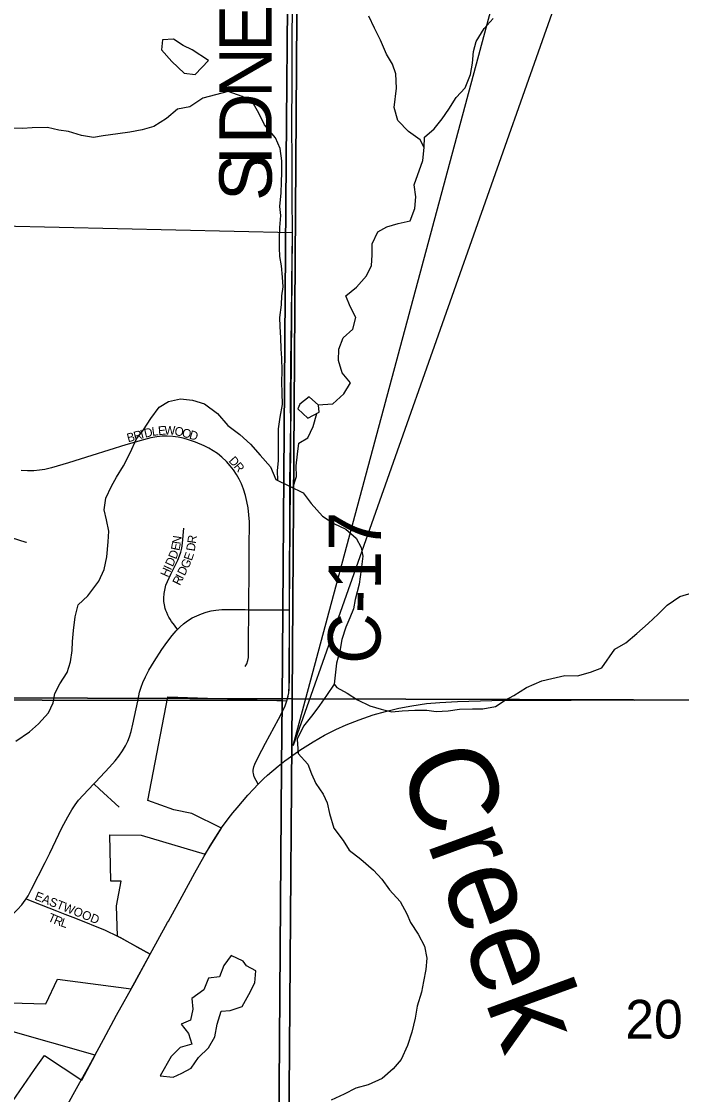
# Model space of a CAD drawing. Extents: x 0 to 1391, y -24 to 440.
# Drawn here: x 557.7 to 572, y 306.2 to 329.45 of the extents above; entities that cross this region are included whole.
import ezdxf

# ---------------------------------------------------------------- set-up
doc = ezdxf.new("R2010")
doc.units = 0
for name, color, linetype in [('GM_X_City_Street', 7, 'Continuous'), ('GM_X_City_Street_Text', 7, 'Continuous'), ('GM_X_Corporation', 7, 'Continuous'), ('GM_X_County_Road', 7, 'Continuous'), ('GM_X_County_Road_Text', 7, 'Continuous'), ('GM_X_Minor_Lake', 7, 'Continuous'), ('GM_X_Minor_River', 7, 'Continuous'), ('GM_X_Minor_River_Text', 7, 'Continuous'), ('GM_X_Section', 7, 'Continuous'), ('GM_X_Section_Text', 7, 'Continuous'), ('GM_X_State_Route', 7, 'Continuous'), ('GM_X_Township', 7, 'Continuous'), ('SH_Text', 7, 'Continuous')]:
    doc.layers.add(name, color=color, linetype=linetype)

msp = doc.modelspace()

# ---------------------------------------------------------------- linework, layer by layer
at = {"layer": 'GM_X_City_Street'}
for points in [[(562.628, 316.706), (562.628, 316.917), (562.629, 317.451), (562.632, 318.047), (562.636, 318.606), (562.625, 318.758), (562.607, 318.91), (562.583, 319.048), (562.55, 319.183), (562.509, 319.316), (562.463, 319.433), (562.415, 319.535), (562.361, 319.632), (562.292, 319.736), (562.223, 319.823), (562.138, 319.914), (562.039, 320.008), (561.943, 320.087), (561.852, 320.151), (561.756, 320.208), (561.655, 320.257), (561.471, 320.332), (561.319, 320.387), (561.2, 320.422), (561.09, 320.444), (560.98, 320.459), (560.856, 320.465), (560.744, 320.463), (560.633, 320.45), (560.498, 320.426), (560.342, 320.387), (559.961, 320.274), (559.224, 320.048), (558.714, 319.888), (558.345, 319.78), (558.2, 319.745), (558.09, 319.727), (557.966, 319.717), (557.83, 319.714), (557.693, 319.719)], [(556.975, 318.425), (557.128, 318.378), (557.791, 318.172), (557.802, 318.168)], [(561.079, 316.279), (561.011, 316.368), (560.951, 316.452), (560.918, 316.5), (560.893, 316.543), (560.87, 316.588), (560.846, 316.642), (560.827, 316.686), (560.811, 316.735), (560.794, 316.808), (560.786, 316.882), (560.785, 316.956), (560.793, 317.056), (560.811, 317.166), (560.826, 317.237), (560.86, 317.32), (560.934, 317.478), (561.084, 317.779), (561.123, 317.87), (561.15, 317.953), (561.169, 318.038), (561.185, 318.149), (561.213, 318.471)], [(561.079, 316.279), (561.133, 316.334), (561.207, 316.397), (561.296, 316.462), (561.4, 316.526), (561.498, 316.576), (561.599, 316.619), (561.703, 316.654), (561.81, 316.68), (561.906, 316.697), (562.04, 316.709), (562.212, 316.713), (562.546, 316.708), (562.628, 316.706)], [(562.547, 315.476), (562.578, 315.531), (562.606, 315.604), (562.616, 315.673), (562.617, 315.748), (562.619, 316.035), (562.628, 316.656), (562.628, 316.706)], [(562.628, 316.706), (562.906, 316.701), (563.155, 316.699), (563.364, 316.699), (563.508, 316.699)], [(560.258, 314.92), (560.258, 314.921), (560.289, 315.027), (560.326, 315.13), (560.382, 315.254), (560.458, 315.395), (560.573, 315.586), (560.741, 315.846), (560.847, 315.998), (560.96, 316.144), (561.048, 316.247), (561.079, 316.279)], [(559.268, 312.935), (559.299, 312.967), (559.606, 313.294), (559.73, 313.434), (559.808, 313.533), (559.885, 313.647), (559.948, 313.755), (559.999, 313.857), (560.036, 313.95), (560.073, 314.07), (560.113, 314.228), (560.216, 314.727), (560.258, 314.92)], [(557.797, 310.442), (557.839, 310.508), (557.916, 310.651), (558.21, 311.227), (558.308, 311.428), (558.574, 311.976), (558.699, 312.218), (558.786, 312.367), (558.862, 312.48), (558.936, 312.577), (559.034, 312.689), (559.268, 312.935)], [(559.268, 312.935), (559.391, 312.82), (559.817, 312.425)], [(557.137, 309.853), (557.242, 309.908), (557.337, 309.969), (557.428, 310.037), (557.523, 310.12), (557.611, 310.209), (557.702, 310.312), (557.778, 310.412), (557.797, 310.442)], [(557.797, 310.442), (557.957, 310.379), (558.454, 310.183), (558.639, 310.112), (558.87, 310.023), (559.51, 309.759), (559.776, 309.634), (559.841, 309.6), (560.2, 309.4), (560.342, 309.321), (560.483, 309.242)]]:
    msp.add_lwpolyline(points, dxfattribs=at)
at = {"layer": 'GM_X_Corporation'}
for points in [[(556.932, 308.2), (558.227, 308.166), (558.478, 308.704), (560.077, 308.49), (560.483, 309.242), (559.776, 309.634), (559.757, 310.291), (559.859, 310.824), (559.634, 310.827), (559.615, 311.829), (560.288, 311.818), (561.677, 311.406), (562.032, 311.974), (561.386, 312.289), (561, 312.366), (560.433, 312.571), (560.866, 314.82), (563.452, 314.729), (563.489, 314.905), (563.5, 315.07), (563.508, 316.699), (563.57, 324.87), (553.447, 325.1)], [(557.265, 305.701), (557.979, 306.743), (558.199, 307.046), (559.006, 306.515), (559.295, 307.055), (557.362, 307.602)]]:
    msp.add_lwpolyline(points, dxfattribs=at)
at = {"layer": 'GM_X_County_Road'}
for points in [[(563.566, 325.65), (563.563, 326.167), (563.559, 327.459), (563.564, 327.881), (563.566, 328.949), (563.573, 329.881), (563.576, 330.315)], [(563.57, 324.87), (563.566, 325.65)], [(563.563, 324.31), (563.57, 324.87)], [(563.514, 318.917), (563.516, 319.481), (563.532, 320.735), (563.527, 321.182), (563.538, 322.089), (563.551, 322.971), (563.555, 323.779), (563.563, 324.31)], [(563.508, 316.699), (563.508, 317.046), (563.514, 318.917)], [(563.452, 314.729), (563.468, 314.791), (563.48, 314.839), (563.489, 314.905), (563.496, 314.983), (563.5, 315.07), (563.503, 315.145), (563.509, 315.766), (563.508, 316.699)], [(562.829, 312.929), (562.743, 313.087), (562.731, 313.122), (562.724, 313.155), (562.721, 313.189), (562.722, 313.226), (562.726, 313.264), (562.735, 313.302), (562.757, 313.358), (562.807, 313.466), (562.906, 313.662), (562.989, 313.816), (563.268, 314.332), (563.354, 314.498), (563.412, 314.624), (563.452, 314.729)]]:
    msp.add_lwpolyline(points, dxfattribs=at)
at = {"layer": 'GM_X_Minor_Lake'}
for p, q in [((560.756, 329.051), (560.729, 328.832)), ((563.729, 321.159), (563.69, 321.054)), ((564.152, 320.983), (564.132, 321.135)), ((562.576, 308.987), (562.501, 309.088))]:
    msp.add_line(p, q, dxfattribs=at)
for points in [[(561.75, 328.605), (561.398, 328.833), (561.202, 328.928), (560.992, 329.069), (560.756, 329.051)], [(560.729, 328.832), (560.953, 328.585), (561.222, 328.329), (561.465, 328.301), (561.75, 328.605)], [(564.132, 321.135), (563.93, 321.314), (563.729, 321.159)], [(563.69, 321.054), (563.907, 320.852), (564.152, 320.983)], [(562.501, 309.088), (562.245, 309.214), (562.082, 308.998), (561.986, 308.749), (561.75, 308.724), (561.647, 308.468), (561.386, 308.284), (561.412, 308.048), (561.363, 307.814), (561.156, 307.728), (561.32, 307.527), (561.392, 307.29), (561.14, 307.22), (560.939, 307.027), (560.702, 306.609)], [(560.702, 306.609), (560.985, 306.578), (561.176, 306.665), (561.376, 306.775), (561.532, 307.006), (561.748, 307.214), (561.889, 307.454), (561.939, 307.726), (562.027, 308.005), (562.218, 308.024), (562.477, 308.109), (562.626, 308.372), (562.752, 308.619), (562.779, 308.884), (562.576, 308.987)]]:
    msp.add_lwpolyline(points, dxfattribs=at)
at = {"layer": 'GM_X_Minor_River'}
for points in [[(564.124, 321.143), (564.447, 321.168), (564.685, 321.384), (564.825, 321.624), (564.645, 321.84), (564.572, 322.106), (564.575, 322.349), (564.669, 322.598), (564.877, 322.784), (564.941, 323.033), (564.822, 323.278), (564.726, 323.507), (564.957, 323.693), (565.173, 323.939), (565.282, 324.165), (565.3, 324.385), (565.295, 324.635), (565.42, 324.891), (565.619, 325.001), (565.864, 325.073), (566.123, 325.13), (566.225, 325.401), (566.243, 325.651), (566.209, 325.909), (566.398, 326.437), (566.424, 326.717), (566.434, 326.944), (566.642, 327.123), (566.812, 327.34), (566.959, 327.55), (567.122, 327.805), (567.315, 328.014), (567.432, 328.3), (567.474, 328.55), (567.492, 328.8), (567.555, 329.019), (567.726, 329.296), (567.919, 329.513)], [(566.424, 326.717), (566.342, 326.885), (566.086, 327.064), (565.853, 327.303), (565.773, 327.585), (565.824, 328.008), (565.812, 328.312), (565.739, 328.525), (565.612, 328.74), (565.479, 329.045), (565.346, 329.305), (565.227, 329.565)], [(563.254, 319.505), (563.243, 319.723), (563.268, 319.928), (563.271, 320.208), (563.266, 320.406), (563.269, 320.626), (563.302, 320.875), (563.351, 321.148), (563.347, 321.406), (563.342, 321.633), (563.345, 321.884), (563.34, 322.157), (563.328, 322.354), (563.315, 322.597), (563.303, 322.84), (563.298, 323.037), (563.332, 323.31), (563.342, 323.507), (563.367, 323.703), (563.354, 323.908), (563.335, 324.159), (563.299, 324.357), (563.286, 324.547), (563.288, 324.736), (563.299, 324.986), (563.317, 325.244), (563.297, 325.441), (563.324, 325.736), (563.334, 325.971), (563.337, 326.176), (563.34, 326.434), (563.305, 326.7), (563.201, 326.929), (562.962, 327.213), (562.843, 327.466), (562.724, 327.665), (562.482, 327.828), (562.179, 327.931), (561.63, 327.789), (561.346, 327.604), (561.079, 327.547), (560.841, 327.347), (560.565, 327.177), (560.313, 327.105), (560.046, 327.049), (559.787, 327.015), (559.467, 326.975), (559.261, 326.933), (558.996, 326.982), (558.715, 327.063), (558.503, 327.097), (558.26, 327.154), (557.925, 327.144), (557.72, 327.132), (557.484, 327.136)], [(557.574, 313.859), (557.873, 314.06), (558.066, 314.231), (558.281, 314.47), (558.383, 314.689), (558.423, 314.893), (558.525, 315.096), (558.687, 315.344), (558.759, 315.578), (558.799, 315.82), (558.802, 316.017), (558.827, 316.252), (558.861, 316.548), (558.925, 316.812), (559.133, 317.006), (559.373, 317.321), (559.49, 317.577), (559.546, 317.849), (559.573, 318.175), (559.591, 318.41), (559.541, 318.653), (559.49, 318.867), (559.523, 319.124), (559.648, 319.38), (559.757, 319.575), (559.905, 319.823), (560.052, 320.102), (560.193, 320.41), (560.34, 320.605), (560.503, 320.845), (560.681, 321.093), (560.887, 321.218), (561.147, 321.275), (561.405, 321.248), (561.663, 321.168), (561.949, 320.958), (562.167, 320.697), (562.43, 320.503), (562.664, 320.294), (562.874, 320.056), (563.091, 319.802), (563.21, 319.527)], [(563.582, 319.344), (563.659, 319.588), (563.654, 319.823), (563.68, 320.073), (563.706, 320.315), (563.905, 320.426), (564.022, 320.674), (564.098, 320.954)], [(563.21, 319.527), (563.8, 319.236), (563.979, 319.006), (564.219, 318.729), (564.469, 318.573), (564.726, 318.447), (564.952, 318.254), (565.063, 318.055), (565.099, 317.865), (565.058, 317.577), (565.016, 317.259), (564.928, 316.927), (564.895, 316.722), (564.817, 316.526), (564.731, 316.33), (564.644, 316.059), (564.595, 315.809), (564.524, 315.545), (564.498, 315.287), (564.473, 315.09), (564.31, 314.85), (564.155, 314.632), (564.009, 314.438), (563.808, 314.183), (563.675, 313.897), (563.694, 313.593), (563.905, 313.362), (563.986, 313.148), (564.075, 312.941), (564.239, 312.711), (564.321, 312.52), (564.371, 312.291), (564.466, 311.971), (564.669, 311.702), (564.803, 311.495), (565.052, 311.301), (565.33, 311.061), (565.511, 310.869), (565.675, 310.638), (565.908, 310.384), (566.05, 310.116), (566.131, 309.925), (566.295, 309.672), (566.429, 309.412), (566.48, 309.153), (566.461, 308.91), (566.413, 308.653), (566.364, 308.418), (566.277, 308.116), (566.229, 307.859), (566.157, 307.549), (566.062, 307.262), (565.929, 306.961), (565.752, 306.759), (565.513, 306.55), (565.215, 306.411), (564.941, 306.339), (564.688, 306.207), (564.413, 306.082)], [(570.273, 315.443), (570.558, 315.85), (570.798, 315.988), (571.038, 316.188), (571.28, 316.403), (571.498, 316.611), (571.693, 316.804), (571.964, 316.988), (572.232, 317.072), (572.43, 317.067), (572.621, 317.108), (572.811, 317.104), (573.003, 317.16), (573.254, 317.169), (573.51, 317.368)], [(564.473, 315.09), (564.533, 315.021), (564.759, 314.896), (564.978, 314.756), (565.251, 314.622), (565.493, 314.55), (565.728, 314.493), (565.949, 314.512), (566.223, 314.53), (566.482, 314.526), (566.687, 314.5), (566.946, 314.511), (567.189, 314.553), (567.471, 314.556), (567.699, 314.559), (567.974, 314.608), (568.181, 314.749), (568.372, 314.844), (568.64, 315.022), (568.977, 315.161), (569.19, 315.218), (569.472, 315.282), (569.746, 315.27), (570.028, 315.349), (570.273, 315.443)]]:
    msp.add_lwpolyline(points, dxfattribs=at)
at = {"layer": 'GM_X_Section'}
for points in [[(543.606, 334.944), (563.701, 334.84), (563.567, 314.776), (543.593, 314.84)], [(563.701, 334.84), (583.361, 334.79), (583.286, 314.718), (563.567, 314.776)]]:
    msp.add_lwpolyline(points, close=True, dxfattribs=at)
for points in [[(543.458, 295.101), (543.593, 314.84), (563.567, 314.776), (563.463, 301.514)], [(563.463, 301.514), (563.567, 314.776), (583.286, 314.718)]]:
    msp.add_lwpolyline(points, dxfattribs=at)
at = {"layer": 'GM_X_State_Route'}
for points in [[(562.9, 313), (562.943, 313.043), (563.033, 313.121), (563.26, 313.315), (563.407, 313.429), (563.477, 313.484), (563.732, 313.662), (564.016, 313.843), (564.264, 313.987), (564.508, 314.112), (564.736, 314.214), (565.015, 314.322), (565.322, 314.426), (565.585, 314.502), (565.876, 314.572), (566.158, 314.626), (566.479, 314.671), (566.764, 314.698), (567.149, 314.72), (567.895, 314.737), (568.752, 314.745), (569.609, 314.748), (570.119, 314.752), (570.989, 314.749), (571.909, 314.754), (572.477, 314.756)], [(562.035, 311.978), (562.179, 312.178), (562.28, 312.307), (562.369, 312.412), (562.604, 312.686), (562.724, 312.814), (562.829, 312.929), (562.9, 313)], [(561.676, 311.4), (561.764, 311.553), (561.858, 311.706), (562.011, 311.944), (562.035, 311.978)], [(560.865, 309.925), (560.884, 309.958), (561.183, 310.5), (561.455, 311.004), (561.655, 311.363), (561.676, 311.4)], [(560.483, 309.242), (560.865, 309.925)], [(560.153, 308.628), (560.483, 309.242)], [(559.474, 307.397), (559.76, 307.92), (560.153, 308.628)], [(559.154, 306.808), (559.474, 307.397)], [(558.596, 305.795), (558.999, 306.524), (559.154, 306.808)]]:
    msp.add_lwpolyline(points, dxfattribs=at)
at = {"layer": 'GM_X_Township'}
for points in [[(492, 418), (492, 315.227), (495.169, 315.241), (498.514, 315.204), (501.039, 315.287), (503.177, 315.368), (505.882, 315.221), (509.415, 315.098), (514.601, 314.991), (521.022, 314.955), (531.927, 314.772), (538.532, 314.775), (540.688, 314.776), (542.014, 314.776), (543.525, 314.752), (551.45, 314.755), (558.142, 314.749), (563.346, 314.735), (563.436, 326.438), (563.505, 334.791), (563.576, 343.168), (563.677, 355.031), (563.749, 363.357), (563.752, 363.742)], [(563.752, 363.742), (563.749, 363.357), (563.677, 355.031), (563.576, 343.168), (563.505, 334.791), (563.436, 326.438), (563.346, 314.735), (563.335, 313.31), (563.269, 304.402), (563.248, 301.521), (563.262, 301.241), (564.499, 300.973), (565.297, 300.626), (566.907, 300.044), (568.293, 300.179), (569.679, 300.135), (570.942, 300.256), (571.556, 300.315), (573.626, 301.053)], [(569.034, 282), (570.417, 295.228), (570.942, 300.256), (569.679, 300.135), (568.293, 300.179), (566.907, 300.044), (565.297, 300.626), (564.499, 300.973), (563.262, 301.241), (563.248, 301.521), (563.269, 304.402), (563.335, 313.31), (563.346, 314.735), (558.142, 314.749), (551.45, 314.755), (543.525, 314.752), (542.014, 314.776), (540.688, 314.776), (538.532, 314.775), (531.927, 314.772), (521.022, 314.955)]]:
    msp.add_lwpolyline(points, dxfattribs=at)
at = {"layer": 'SH_Text'}
msp.add_lwpolyline([(563.586, 313.76), (574.209, 353.247), (574.209, 343.811)], close=True, dxfattribs=at)

# ---------------------------------------------------------------- texts
at = {"layer": 'GM_X_City_Street_Text'}
for s, height, rotation, p in [('D', 0.189, 13.3206, (560.378, 320.43)), ('L', 0.189, 8.2498, (560.535, 320.468)), ('E', 0.189, 4.5663, (560.664, 320.487)), ('W', 0.189, 359.1931, (560.793, 320.497)), ('O', 0.189, 348.2442, (561, 320.495)), ('O', 0.189, 344.0336, (561.159, 320.462)), ('B', 0.189, 15.0847, (560.009, 320.331)), ('R', 0.189, 15.0761, (560.154, 320.37)), ('I', 0.189, 15.075, (560.299, 320.409)), ('D', 0.189, 343.6253, (561.319, 320.416)), ('D', 0.189, 312.2943, (562.176, 319.924)), ('R', 0.189, 309.6688, (562.286, 319.802)), ('N', 0.189, 81.4701, (561.145, 318.115)), ('R', 0.189, 81.845, (561.476, 318.129)), ('E', 0.189, 78.3921, (561.117, 317.973)), ('D', 0.189, 81.353, (561.451, 317.963)), ('D', 0.189, 65.4877, (560.974, 317.623)), ('D', 0.189, 69.0085, (561.048, 317.786)), ('E', 0.189, 71.3579, (561.387, 317.753)), ('H', 0.189, 65.4783, (560.87, 317.395)), ('I', 0.189, 65.4294, (560.939, 317.547)), ('D', 0.189, 63.8279, (561.233, 317.427)), ('G', 0.189, 65.3446, (561.309, 317.581)), ('R', 0.189, 63.4349, (561.128, 317.217)), ('I', 0.189, 63.5249, (561.196, 317.351)), ('EASTWOOD', 0.1894, 338.4592, (557.966, 310.43)), ('T', 0.189, 336.4535, (558.254, 309.967)), ('R', 0.189, 337.7341, (558.38, 309.912)), ('L', 0.189, 341.193, (558.531, 309.851))]:
    msp.add_text(s, height=height, rotation=rotation, dxfattribs=at).set_placement(p)
at = {"layer": 'GM_X_County_Road_Text'}
for s, height, rotation, p in [('E', 1.136, 89.9743, (563.121, 328.797)), ('N', 1.136, 90, (563.121, 327.797)), ('D', 1.136, 90, (563.121, 326.797)), ('S', 1.136, 90, (563.121, 325.563)), ('I', 1.136, 90, (563.121, 326.33)), ('C-17', 1.1364, 89.657, (565.476, 315.528))]:
    msp.add_text(s, height=height, rotation=rotation, dxfattribs=at).set_placement(p)
at = {"layer": 'GM_X_Minor_River_Text'}
msp.add_text('Creek', height=1.897, rotation=290.0597, dxfattribs=at).set_placement((565.85, 313.394))
at = {"layer": 'GM_X_Section_Text'}
msp.add_text('20', height=0.8371, rotation=0, dxfattribs=at).set_placement((570.785, 307.415))

doc.saveas('drawing.dxf')
